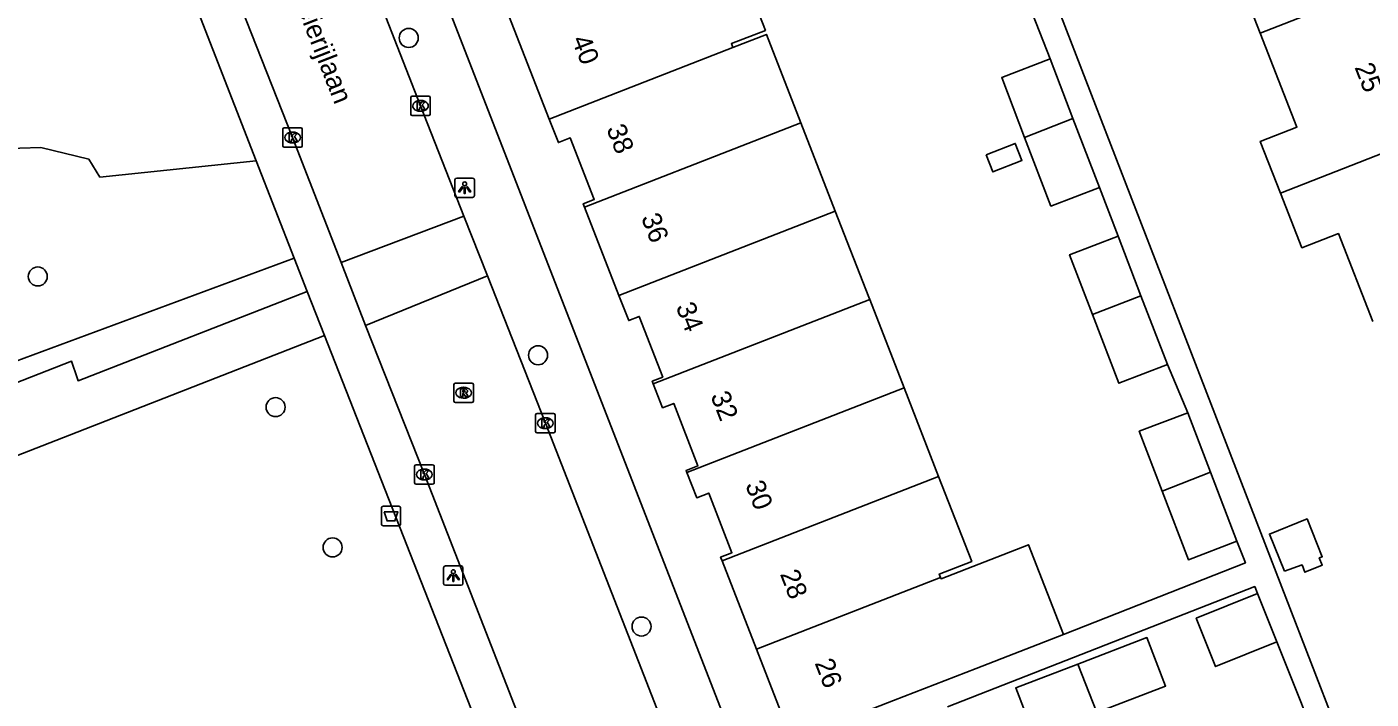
# Model space of a CAD drawing. Extents: x 159689 to 160786, y 387323 to 388339.
# Drawn here: x 159997.4 to 160066.6, y 387520.9 to 387555.5 of the extents above; entities that cross this region are included whole.
import ezdxf

# ---------------------------------------------------------------- set-up
doc = ezdxf.new("R2010")
doc.units = 0
for name, color, linetype in [('IMGEO_Afvalbak', 7, 'Continuous'), ('IMGEO_Boom', 7, 'Continuous'), ('IMGEO_Groenvoorziening', 7, 'Continuous'), ('IMGEO_Kolk', 7, 'Continuous'), ('IMGEO_Lichtpunt', 7, 'Continuous'), ('IMGEO_Openbare_ruimte_label', 7, 'Continuous'), ('IMGEO_Pand', 7, 'Continuous'), ('IMGEO_Pand_nummerreeks', 7, 'Continuous'), ('IMGEO_Rijbaan_lokaal_open', 7, 'Continuous'), ('IMGEO_Rioolput', 7, 'Continuous'), ('IMGEO_Voetpad_halfverhard', 7, 'Continuous'), ('IMGEO_Voetpad_open', 7, 'Continuous')]:
    doc.layers.add(name, color=color, linetype=linetype)

msp = doc.modelspace()

# ---------------------------------------------------------------- linework, layer by layer
at = {"layer": 'IMGEO_Afvalbak'}
for p, q in [((160015.657, 387529.954), (160015.657, 387530.754)), ((160015.657, 387530.754), (160015.657, 387529.954)), ((160015.757, 387530.854), (160016.547, 387530.854)), ((160016.547, 387530.854), (160015.757, 387530.854)), ((160016.647, 387530.754), (160016.647, 387529.954)), ((160016.647, 387529.954), (160016.647, 387530.754)), ((160016.547, 387529.854), (160015.757, 387529.854)), ((160015.757, 387529.854), (160016.547, 387529.854))]:
    msp.add_line(p, q, dxfattribs=at)
msp.add_lwpolyline([(160015.8, 387530.568), (160016.504, 387530.568), (160016.355, 387530.098), (160015.949, 387530.098), (160015.8, 387530.568)], dxfattribs=at)
for centre, start, end in [((160015.757, 387530.754), 90, 180), ((160015.757, 387530.754), 90, 180), ((160016.547, 387530.754), 0, 90), ((160016.547, 387530.754), 360, 90), ((160015.757, 387529.954), 180, 270), ((160015.757, 387529.954), 180, 270), ((160016.547, 387529.954), 270, 0), ((160016.547, 387529.954), 270, 0)]:
    msp.add_arc(centre, 0.1, start, end, dxfattribs=at)
at = {"layer": 'IMGEO_Boom'}
for centre in [(160017.061, 387554.965), (159997.97, 387542.685), (160023.718, 387538.63), (160010.211, 387535.958), (160013.146, 387528.739), (160029.043, 387524.665)]:
    msp.add_circle(centre, 0.489, dxfattribs=at)
at = {"layer": 'IMGEO_Groenvoorziening'}
msp.add_lwpolyline([(160011.162, 387543.629), (159993.55, 387537.106), (159992.121, 387538.806), (159992.588, 387539.99), (159991.864, 387541.569), (159989.842, 387542.279), (159989.333, 387543.95), (159992.107, 387547.481), (159994.86, 387549.228), (159998.123, 387549.327), (160000.605, 387548.722), (160001.172, 387547.806), (160009.216, 387548.634)], dxfattribs=at)
at = {"layer": 'IMGEO_Kolk'}
for p, q in [((160017.169, 387551.042), (160017.169, 387551.894)), ((160017.244, 387551.968), (160018.096, 387551.968)), ((160017.657, 387551.748), (160017.682, 387551.748)), ((160018.17, 387551.894), (160018.17, 387551.042)), ((160018.096, 387550.968), (160017.244, 387550.968)), ((160017.68, 387551.188), (160017.655, 387551.188)), ((160010.585, 387549.414), (160010.585, 387550.266)), ((160010.66, 387550.34), (160011.512, 387550.34)), ((160011.073, 387550.12), (160011.098, 387550.12)), ((160011.586, 387550.266), (160011.586, 387549.414)), ((160011.096, 387549.56), (160011.071, 387549.56)), ((160011.512, 387549.34), (160010.66, 387549.34)), ((160023.592, 387534.705), (160023.592, 387535.557)), ((160023.667, 387535.631), (160024.519, 387535.631)), ((160024.593, 387535.557), (160024.593, 387534.705)), ((160024.103, 387534.851), (160024.078, 387534.851)), ((160024.08, 387535.411), (160024.105, 387535.411)), ((160024.519, 387534.631), (160023.667, 387534.631)), ((160017.367, 387532.065), (160017.367, 387532.917)), ((160017.442, 387532.991), (160018.294, 387532.991)), ((160017.855, 387532.771), (160017.88, 387532.771)), ((160018.368, 387532.917), (160018.368, 387532.065)), ((160017.878, 387532.211), (160017.853, 387532.211)), ((160018.294, 387531.991), (160017.442, 387531.991))]:
    msp.add_line(p, q, dxfattribs=at)
for points in [[(160017.169, 387551.042), (160017.169, 387551.894)], [(160017.244, 387551.968), (160018.096, 387551.968)], [(160017.49, 387551.668), (160017.613, 387551.668), (160017.613, 387551.517), (160017.743, 387551.668), (160017.907, 387551.668), (160017.761, 387551.517), (160017.914, 387551.268), (160017.762, 387551.268), (160017.677, 387551.432), (160017.613, 387551.365), (160017.613, 387551.268), (160017.49, 387551.268), (160017.49, 387551.668)], [(160018.17, 387551.894), (160018.17, 387551.042)], [(160018.096, 387550.968), (160017.244, 387550.968)], [(160010.585, 387549.414), (160010.585, 387550.266)], [(160010.66, 387550.34), (160011.512, 387550.34)], [(160011.586, 387550.266), (160011.586, 387549.414)], [(160010.906, 387550.04), (160011.029, 387550.04), (160011.029, 387549.889), (160011.159, 387550.04), (160011.323, 387550.04), (160011.177, 387549.889), (160011.33, 387549.64), (160011.178, 387549.64), (160011.093, 387549.804), (160011.029, 387549.737), (160011.029, 387549.64), (160010.906, 387549.64), (160010.906, 387550.04)], [(160011.512, 387549.34), (160010.66, 387549.34)], [(160023.592, 387534.705), (160023.592, 387535.557)], [(160023.667, 387535.631), (160024.519, 387535.631)], [(160024.593, 387535.557), (160024.593, 387534.705)], [(160023.913, 387535.331), (160024.036, 387535.331), (160024.036, 387535.18), (160024.166, 387535.331), (160024.33, 387535.331), (160024.184, 387535.18), (160024.337, 387534.931), (160024.185, 387534.931), (160024.1, 387535.095), (160024.036, 387535.028), (160024.036, 387534.931), (160023.913, 387534.931), (160023.913, 387535.331)], [(160024.519, 387534.631), (160023.667, 387534.631)], [(160017.367, 387532.065), (160017.367, 387532.917)], [(160017.442, 387532.991), (160018.294, 387532.991)], [(160018.368, 387532.917), (160018.368, 387532.065)], [(160017.688, 387532.691), (160017.811, 387532.691), (160017.811, 387532.54), (160017.941, 387532.691), (160018.105, 387532.691), (160017.959, 387532.54), (160018.112, 387532.291), (160017.96, 387532.291), (160017.875, 387532.455), (160017.811, 387532.388), (160017.811, 387532.291), (160017.688, 387532.291), (160017.688, 387532.691)], [(160018.294, 387531.991), (160017.442, 387531.991)]]:
    msp.add_lwpolyline(points, dxfattribs=at)
for centre, start, end in [((160017.246, 387551.892), 91.55205, 178.44795), ((160017.246, 387551.892), 91.55205, 178.44795), ((160018.094, 387551.892), 1.55205, 88.44795), ((160018.094, 387551.892), 1.55205, 88.44795), ((160017.246, 387551.044), 181.55205, 268.44795), ((160017.246, 387551.044), 181.55205, 268.44795), ((160018.094, 387551.044), 271.55205, 358.44795), ((160018.094, 387551.044), 271.55205, 358.44795), ((160010.662, 387550.264), 91.55205, 178.44795), ((160010.662, 387550.264), 91.55205, 178.44795), ((160011.51, 387550.264), 1.55205, 88.44795), ((160011.51, 387550.264), 1.55205, 88.44795), ((160010.662, 387549.416), 181.55205, 268.44795), ((160010.662, 387549.416), 181.55205, 268.44795), ((160011.51, 387549.416), 271.55205, 358.44795), ((160011.51, 387549.416), 271.55205, 358.44795), ((160023.669, 387535.555), 91.55205, 178.44795), ((160023.669, 387535.555), 91.55205, 178.44795), ((160024.517, 387535.555), 1.55205, 88.44795), ((160024.517, 387535.555), 1.55205, 88.44795), ((160023.669, 387534.707), 181.55205, 268.44795), ((160023.669, 387534.707), 181.55205, 268.44795), ((160024.517, 387534.707), 271.55205, 358.44795), ((160024.517, 387534.707), 271.55205, 358.44795), ((160017.444, 387532.915), 91.55205, 178.44795), ((160017.444, 387532.915), 91.55205, 178.44795), ((160018.292, 387532.915), 1.55205, 88.44795), ((160018.292, 387532.915), 1.55205, 88.44795), ((160017.444, 387532.067), 181.55205, 268.44795), ((160017.444, 387532.067), 181.55205, 268.44795), ((160018.292, 387532.067), 271.55205, 358.44795), ((160018.292, 387532.067), 271.55205, 358.44795)]:
    msp.add_arc(centre, 0.0765, start, end, dxfattribs=at)
for centre, major_axis, ratio, start_param, end_param in [((160017.656, 387551.468), (-0.387, 0.002), 0.722429, 4.712389, 7.853982), ((160017.681, 387551.468), (-0.39, 0.002), 0.717154, 1.570796, 4.712389), ((160011.072, 387549.84), (-0.387, 0.002), 0.722429, 4.712389, 7.853982), ((160011.097, 387549.84), (-0.39, 0.002), 0.717154, 1.570796, 4.712389), ((160024.079, 387535.131), (-0.387, 0.002), 0.722429, 4.712389, 7.853982), ((160024.104, 387535.131), (-0.39, 0.002), 0.717154, 1.570796, 4.712389), ((160017.854, 387532.491), (-0.387, 0.002), 0.722429, 4.712389, 7.853982), ((160017.879, 387532.491), (-0.39, 0.002), 0.717154, 1.570796, 4.712389)]:
    msp.add_ellipse(centre, major_axis=major_axis, ratio=ratio, start_param=start_param, end_param=end_param, dxfattribs=at)
at = {"layer": 'IMGEO_Lichtpunt'}
for p, q in [((160019.443, 387547.655), (160019.443, 387546.848)), ((160019.443, 387547.655), (160019.443, 387546.848)), ((160020.345, 387547.75), (160019.537, 387547.75)), ((160020.345, 387547.75), (160019.537, 387547.75)), ((160020.439, 387546.848), (160020.439, 387547.655)), ((160020.439, 387546.848), (160020.439, 387547.655)), ((160019.537, 387546.754), (160020.345, 387546.754)), ((160019.537, 387546.754), (160020.345, 387546.754)), ((160018.857, 387527.689), (160018.857, 387526.882)), ((160018.857, 387527.689), (160018.857, 387526.882)), ((160019.759, 387527.784), (160018.951, 387527.784)), ((160019.759, 387527.784), (160018.951, 387527.784)), ((160019.853, 387526.882), (160019.853, 387527.689)), ((160019.853, 387526.882), (160019.853, 387527.689)), ((160018.951, 387526.788), (160019.759, 387526.788)), ((160018.951, 387526.788), (160019.759, 387526.788))]:
    msp.add_line(p, q, dxfattribs=at)
for points in [[(160019.817, 387547.319), (160019.856, 387547.291), (160019.668, 387547.029), (160019.63, 387547.056), (160019.817, 387547.319)], [(160020.029, 387547.291), (160020.067, 387547.318), (160020.254, 387547.056), (160020.215, 387547.028), (160020.029, 387547.291)], [(160019.919, 387547.271), (160019.966, 387547.271), (160019.966, 387546.949), (160019.919, 387546.949), (160019.919, 387547.271)], [(160019.231, 387527.353), (160019.27, 387527.325), (160019.082, 387527.063), (160019.044, 387527.09), (160019.231, 387527.353)], [(160019.333, 387527.305), (160019.38, 387527.305), (160019.38, 387526.983), (160019.333, 387526.983), (160019.333, 387527.305)], [(160019.443, 387527.325), (160019.481, 387527.352), (160019.668, 387527.09), (160019.629, 387527.062), (160019.443, 387527.325)]]:
    msp.add_lwpolyline(points, dxfattribs=at)
for centre in [(160019.942, 387547.453), (160019.356, 387527.487)]:
    msp.add_circle(centre, 0.0994, dxfattribs=at)
for centre, start, end in [((160019.537, 387547.655), 90, 180), ((160019.537, 387547.655), 90, 180), ((160020.345, 387547.655), 0, 90), ((160020.345, 387547.655), 0, 90), ((160019.537, 387546.848), 180, 270), ((160019.537, 387546.848), 180, 270), ((160020.345, 387546.848), 270, 0), ((160020.345, 387546.848), 270, 360), ((160018.951, 387527.689), 90, 180), ((160018.951, 387527.689), 90, 180), ((160019.759, 387527.689), 0, 90), ((160019.759, 387527.689), 0, 90), ((160018.951, 387526.882), 180, 270), ((160018.951, 387526.882), 180, 270), ((160019.759, 387526.882), 270, 0), ((160019.759, 387526.882), 270, 360)]:
    msp.add_arc(centre, 0.0946, start, end, dxfattribs=at)
at = {"layer": 'IMGEO_Pand'}
for points in [[(160060.883, 387555.206), (160059.094, 387559.791), (160057.207, 387559.053), (160056.036, 387562.046)], [(160018.967, 387561.012), (160020.073, 387558.169), (160021.24, 387558.623), (160024.29, 387550.792)], [(160033.759, 387559.622), (160035.42, 387555.355), (160033.674, 387554.675), (160033.751, 387554.478)], [(160060.883, 387555.206), (160071.415, 387559.335)], [(160033.751, 387554.478), (160035.473, 387555.149), (160037.246, 387550.6)], [(160061.931, 387546.973), (160060.889, 387549.637), (160062.771, 387550.371), (160060.883, 387555.206)], [(160033.751, 387554.478), (160024.29, 387550.792)], [(160048.759, 387549.846), (160047.579, 387552.926), (160050.076, 387553.882)], [(160050.076, 387553.882), (160051.25, 387550.817)], [(160024.29, 387550.792), (160024.763, 387549.577), (160025.375, 387549.816), (160026.607, 387546.653), (160026.041, 387546.432), (160026.108, 387546.259)], [(160051.25, 387550.817), (160048.759, 387549.846)], [(160051.25, 387550.817), (160052.609, 387547.268)], [(160026.108, 387546.259), (160035.523, 387549.928), (160037.246, 387550.6)], [(160037.246, 387550.6), (160039.018, 387546.049)], [(160061.931, 387546.973), (160070.476, 387550.323)], [(160046.78, 387548.948), (160048.278, 387549.533), (160048.622, 387548.651), (160047.124, 387548.067), (160046.78, 387548.948)], [(160052.609, 387547.268), (160050.112, 387546.312), (160048.759, 387549.846)], [(160066.681, 387540.361), (160064.907, 387544.897), (160063.03, 387544.163), (160061.931, 387546.973)], [(160026.108, 387546.259), (160027.881, 387541.708)], [(160039.018, 387546.049), (160027.881, 387541.708)], [(160039.018, 387546.049), (160040.742, 387541.623), (160040.791, 387541.497)], [(160052.256, 387540.723), (160051.076, 387543.805), (160053.573, 387544.761)], [(160053.573, 387544.761), (160054.748, 387541.694)], [(160027.881, 387541.708), (160028.383, 387540.418), (160028.924, 387540.629), (160030.14, 387537.506), (160029.597, 387537.295), (160029.651, 387537.157)], [(160040.791, 387541.497), (160029.651, 387537.157)], [(160040.791, 387541.497), (160042.564, 387536.946)], [(160052.256, 387540.723), (160054.748, 387541.694)], [(160054.748, 387541.694), (160056.106, 387538.147)], [(160056.106, 387538.147), (160053.609, 387537.191), (160052.256, 387540.723)], [(160029.651, 387537.157), (160030.129, 387535.93), (160030.698, 387536.152), (160031.95, 387532.935), (160031.336, 387532.696), (160031.378, 387532.587)], [(160031.378, 387532.587), (160042.564, 387536.946)], [(160042.564, 387536.946), (160044.336, 387532.395)], [(160055.839, 387531.635), (160054.659, 387534.718), (160057.156, 387535.674)], [(160057.156, 387535.674), (160058.331, 387532.606)], [(160031.378, 387532.587), (160031.883, 387531.291), (160032.5, 387531.531), (160033.694, 387528.465), (160033.114, 387528.239), (160033.187, 387528.051)], [(160033.187, 387528.051), (160044.336, 387532.395)], [(160044.336, 387532.395), (160046.041, 387528.018), (160044.368, 387527.366), (160044.436, 387527.192)], [(160058.331, 387532.606), (160055.839, 387531.635)], [(160058.331, 387532.606), (160059.689, 387529.06)], [(160059.689, 387529.06), (160057.192, 387528.104), (160055.839, 387531.635)], [(160062.128, 387527.513), (160063.041, 387527.833), (160063.19, 387527.462), (160064.076, 387527.817), (160063.926, 387528.193), (160064.081, 387528.255), (160063.3, 387530.202), (160061.361, 387529.424), (160062.128, 387527.513)], [(160044.436, 387527.192), (160044.463, 387527.122), (160048.965, 387528.876), (160050.764, 387524.259)], [(160033.187, 387528.051), (160034.961, 387523.5)], [(160044.436, 387527.192), (160034.961, 387523.5)], [(160061.746, 387523.871), (160058.587, 387522.604), (160057.59, 387525.092), (160060.748, 387526.358)], [(160060.748, 387526.358), (160061.746, 387523.871)], [(160036.787, 387518.814), (160042.015, 387520.851), (160046.261, 387522.505), (160050.764, 387524.259)], [(160051.503, 387522.735), (160055.056, 387524.099), (160056.015, 387521.603), (160052.483, 387520.246)], [(160034.961, 387523.5), (160036.787, 387518.814)], [(160052.483, 387520.246), (160049.26, 387519.008), (160048.301, 387521.504), (160051.503, 387522.735)], [(160051.503, 387522.735), (160052.483, 387520.246)]]:
    msp.add_lwpolyline(points, dxfattribs=at)
at = {"layer": 'IMGEO_Rijbaan_lokaal_open'}
for points in [[(160019.899, 387545.798), (160017.67, 387551.468), (160010.227, 387570.53), (160008.272, 387575.517), (160003.105, 387588.75), (160000.343, 387595.839)], [(160013.589, 387543.411), (160011.086, 387549.84), (160003.933, 387567.986), (159996.839, 387586.222), (159994.039, 387593.358)], [(160019.899, 387545.798), (160013.589, 387543.411)], [(160021.109, 387542.72), (160019.899, 387545.798)], [(160014.836, 387540.165), (160013.589, 387543.411)], [(160014.836, 387540.165), (160021.109, 387542.72)], [(160021.109, 387542.72), (160024.093, 387535.131), (160031.202, 387516.934), (160031.95, 387515.027)], [(160069.653, 387399.763), (160069.426, 387400.286), (160069.174, 387400.967), (160061.763, 387419.918), (160054.279, 387439.075), (160047.543, 387456.377), (160040.063, 387475.562), (160033.182, 387493.23), (160017.868, 387532.491), (160014.836, 387540.165)]]:
    msp.add_lwpolyline(points, dxfattribs=at)
at = {"layer": 'IMGEO_Rioolput'}
for p, q in [((160019.387, 387536.274), (160019.387, 387537.126)), ((160019.462, 387537.2), (160020.314, 387537.2)), ((160019.875, 387536.98), (160019.9, 387536.98)), ((160020.388, 387537.126), (160020.388, 387536.274)), ((160019.898, 387536.42), (160019.873, 387536.42)), ((160020.314, 387536.2), (160019.462, 387536.2))]:
    msp.add_line(p, q, dxfattribs=at)
for points in [[(160019.387, 387536.274), (160019.387, 387537.126)], [(160019.462, 387537.2), (160020.314, 387537.2)], [(160020.388, 387537.126), (160020.388, 387536.274)], [(160019.976, 387536.898), (160019.724, 387536.9), (160019.724, 387536.5)], [(160019.724, 387536.5), (160019.848, 387536.5), (160019.848, 387536.662), (160019.859, 387536.662)], [(160019.902, 387536.819), (160019.848, 387536.819), (160019.848, 387536.738)], [(160019.848, 387536.738), (160019.9, 387536.738)], [(160019.906, 387536.633), (160019.977, 387536.5), (160020.117, 387536.5), (160020.052, 387536.626)], [(160020.314, 387536.2), (160019.462, 387536.2)]]:
    msp.add_lwpolyline(points, dxfattribs=at)
for centre, radius, start, end in [((160019.464, 387537.124), 0.0765, 91.55205, 178.44795), ((160019.464, 387537.124), 0.0765, 91.55205, 178.44795), ((160020.312, 387537.124), 0.0765, 1.55205, 88.44795), ((160020.312, 387537.124), 0.0765, 1.55205, 88.44795), ((160019.464, 387536.276), 0.0765, 181.55205, 268.44795), ((160019.464, 387536.276), 0.0765, 181.55205, 268.44795), ((160019.858, 387536.609), 0.0533, 26.02933, 88.69889), ((160019.884, 387536.927), 0.19, 274.7715, 282.96867), ((160019.908, 387536.723), 0.0964, 77.00612, 93.18647), ((160019.922, 387536.78), 0.0378, 276.66336, 79.67722), ((160019.975, 387536.788), 0.109, 350.36119, 89.41601), ((160019.973, 387536.788), 0.112, 277.58423, 350.98172), ((160019.957, 387536.573), 0.108, 29.51342, 73.79051), ((160020.312, 387536.276), 0.0765, 271.55205, 358.44795), ((160020.312, 387536.276), 0.0765, 271.55205, 358.44795)]:
    msp.add_arc(centre, radius, start, end, dxfattribs=at)
for centre, major_axis, ratio, start_param, end_param in [((160019.874, 387536.7), (-0.387, 0.002), 0.722429, 4.712389, 7.853982), ((160019.899, 387536.7), (-0.39, 0.002), 0.717154, 1.570796, 4.712389)]:
    msp.add_ellipse(centre, major_axis=major_axis, ratio=ratio, start_param=start_param, end_param=end_param, dxfattribs=at)
at = {"layer": 'IMGEO_Voetpad_halfverhard'}
for points in [[(159986.772, 387533.269), (159999.711, 387538.322), (160000, 387537.46), (160000.048, 387537.317), (160011.828, 387541.916)], [(159983.944, 387528.402), (160000, 387534.671), (160012.723, 387539.639)]]:
    msp.add_lwpolyline(points, dxfattribs=at)
at = {"layer": 'IMGEO_Voetpad_open'}
for points in [[(160000.641, 387571.024), (160001.69, 387568.209), (160003.634, 387562.989), (160009.216, 387548.634)], [(160056.036, 387562.046), (160049.345, 387559.465), (160066.07, 387516.165)], [(160017.573, 387560.484), (160034.159, 387517.793)], [(160050.076, 387553.882), (160048.979, 387556.693)], [(160009.216, 387548.634), (160011.162, 387543.629)], [(160053.573, 387544.761), (160052.609, 387547.268)], [(160011.162, 387543.629), (160011.828, 387541.916)], [(160011.828, 387541.916), (160012.723, 387539.639)], [(160012.723, 387539.639), (160025.253, 387507.75)], [(160057.156, 387535.674), (160056.106, 387538.147)], [(160050.764, 387524.259), (160060.128, 387527.94), (160059.689, 387529.06)], [(160044.797, 387520.524), (160060.606, 387526.72), (160060.748, 387526.358)], [(160061.746, 387523.871), (160064.323, 387517.392)]]:
    msp.add_lwpolyline(points, dxfattribs=at)

# ---------------------------------------------------------------- texts
at = {"layer": 'IMGEO_Openbare_ruimte_label'}
msp.add_text('Meierijlaan', height=1, rotation=291.35438, dxfattribs=at).set_placement((160010.915, 387557.511))
at = {"layer": 'IMGEO_Pand_nummerreeks'}
for s, rotation, p in [('40', 291.29127, (160025.435, 387554.882)), ('25', 291.34247, (160065.728, 387553.459)), ('38', 291.2909, (160027.222, 387550.297)), ('36', 291.29127, (160029.008, 387545.716)), ('34', 291.29127, (160030.795, 387541.131)), ('32', 291.29127, (160032.58, 387536.549)), ('30', 291.29127, (160034.369, 387531.958)), ('28', 291.29127, (160036.156, 387527.373)), ('26', 291.2909, (160037.942, 387522.791))]:
    msp.add_text(s, height=1, rotation=rotation, dxfattribs=at).set_placement(p)

doc.saveas('drawing.dxf')
